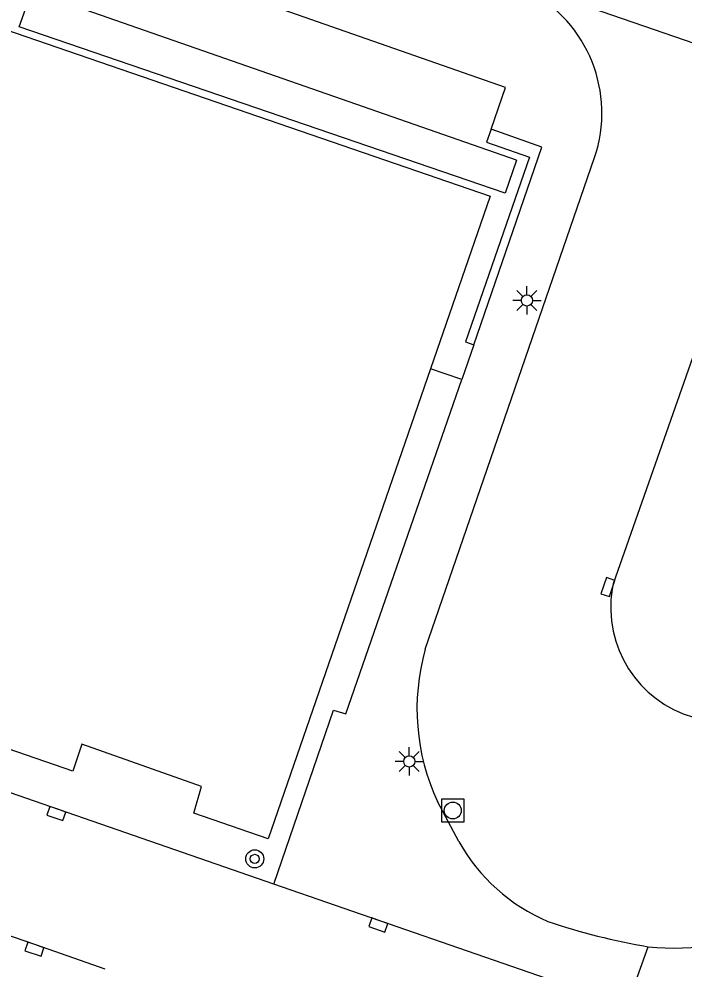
# Model space of a CAD drawing. Extents: x 132999 to 136000, y 398499 to 400501.
# Drawn here: x 134023.34 to 134052.75, y 399597.8 to 399639.8 of the extents above; entities that cross this region are included whole.
import ezdxf

# ---------------------------------------------------------------- set-up
doc = ezdxf.new("R2010")
doc.units = 0
for name, color, linetype in [('gg-bbg-hoofdgebouw', 7, 'Continuous'), ('gg-knt-verharding', 7, 'Continuous'), ('gg-knt-verharding nz', 7, 'Continuous'), ('gt-grn-groengrens', 7, 'Continuous'), ('gt-grn-vlakafsluiter', 7, 'Continuous'), ('gt-symb-boom', 7, 'Continuous'), ('gt-symb-kolk', 7, 'Continuous'), ('gt-symb-lichtmast', 7, 'Continuous'), ('gt-symb-rioolschacht', 7, 'Continuous')]:
    doc.layers.add(name, color=color, linetype=linetype)

# ---------------------------------------------------------------- blocks, each defined once
blk = doc.blocks.new('gt0-LMAST')
at = {"layer": 'gt-symb-lichtmast'}
for p, q in [((-0.182, 0.173), (-0.447, 0.438)), ((-0.005, 0.246), (-0.005, 0.621)), ((0.172, 0.173), (0.437, 0.438)), ((-0.255, -0.004), (-0.63, -0.004)), ((-0.182, -0.181), (-0.447, -0.446)), ((-0.005, -0.254), (-0.005, -0.629)), ((0.437, -0.446), (0.172, -0.181)), ((0.245, -0.004), (0.62, -0.004))]:
    blk.add_line(p, q, dxfattribs=at)
blk.add_circle((-0.005, -0.004), 0.25, dxfattribs=at)
blk = doc.blocks.new('gt0-KOLK')
at = {"layer": 'gt-symb-kolk'}
blk.add_lwpolyline([(0, 0), (0.375, 0), (0.375, 0.4), (-0.375, 0.4), (-0.375, 0), (0, 0)], dxfattribs=at)
blk = doc.blocks.new('gt0-BOOM')
at = {"layer": 'gt-symb-boom'}
for radius in [0.4, 0.2]:
    blk.add_circle((0, 0), radius, dxfattribs=at)
blk = doc.blocks.new('gt0-RS')
at = {"layer": 'gt-symb-rioolschacht'}
blk.add_lwpolyline([(-0.5, -0.5), (0.5, -0.5), (0.5, 0.5), (-0.5, 0.5)], close=True, dxfattribs=at)
blk.add_circle((0, 0), 0.375, dxfattribs=at)

msp = doc.modelspace()

# ---------------------------------------------------------------- linework, layer by layer
at = {"layer": 'gg-bbg-hoofdgebouw'}
msp.add_line((134041.539, 399624.34), (134034.36, 399603.55), dxfattribs=at)
for points in [[(134020.171, 399635.846), (134021.355, 399635.446), (134022.694, 399639.354), (134044.175, 399631.972), (134041.539, 399624.34)], [(134034.36, 399603.55), (134031.07, 399604.69), (134031.41, 399605.86), (134026.11, 399607.73), (134025.71, 399606.54), (134017.931, 399609.23), (134017.74, 399608.68), (134014.96, 399609.64)]]:
    msp.add_lwpolyline(points, dxfattribs=at)
at = {"layer": 'gg-knt-verharding'}
for p, q in [((134041.306, 399611.931), (134048.794, 399633.673)), ((134042.928, 399623.861), (134041.539, 399624.34)), ((134042.794, 399603.433), (134041.851, 399605.198)), ((134049.925, 399596.256), (134034.605, 399601.554))]:
    msp.add_line(p, q, dxfattribs=at)
for points in [[(134044.215, 399634.933), (134044.858, 399636.772), (134023.325, 399644.31)], [(134043.454, 399625.398), (134046.454, 399634.134), (134044.215, 399634.933)], [(134044.014, 399634.36), (134045.921, 399633.69), (134043.089, 399625.523), (134043.454, 399625.398)], [(134055.578, 399631.788), (134049.617, 399614.828), (134049.566, 399614.585)], [(134034.605, 399601.554), (134037.239, 399609.24), (134037.794, 399609.077), (134042.928, 399623.861)], [(134034.605, 399601.554), (134014.529, 399608.509), (134012.033, 399609.377)], [(134027.143, 399597.796), (134024.085, 399598.861), (134021.708, 399599.678), (134020.948, 399599.903)], [(134049.925, 399596.256), (134050.213, 399596.153), (134051.159, 399598.781)]]:
    msp.add_lwpolyline(points, dxfattribs=at)
for centre, radius, start, end in [((134042.992, 399635.64), 6.126, 341.2752, 62.2875), ((134054.571, 399613.794), 5.067, 171.0172, 253.9134), ((134050.553, 399609.291), 9.616, 164.0649, 205.1905), ((134049.892, 399607.381), 8.122, 209.0812, 247.0942), ((134055.84, 399626.649), 28.258, 251.1949, 260.4649), ((134052.312, 399609.76), 11.039, 264.0041, 295.5607)]:
    msp.add_arc(centre, radius, start, end, dxfattribs=at)
at = {"layer": 'gg-knt-verharding nz'}
msp.add_line((134104.129, 399621.158), (134044.215, 399641.816), dxfattribs=at)
at = {"layer": 'gt-grn-groengrens'}
for q in [(134023.905, 399641.035), (134044.838, 399632.102)]:
    msp.add_line((134045.341, 399633.553), q, dxfattribs=at)
msp.add_lwpolyline([(134044.838, 399632.102), (134023.345, 399639.457), (134023.905, 399641.035)], dxfattribs=at)
at = {"layer": 'gt-grn-vlakafsluiter'}
for p, q in [((134044.215, 399634.933), (134044.014, 399634.36)), ((134043.454, 399625.398), (134042.928, 399623.861))]:
    msp.add_line(p, q, dxfattribs=at)

# ---------------------------------------------------------------- block references
at = {"layer": 'gt-symb-boom'}
msp.add_blockref('gt0-BOOM', (134033.763, 399602.667), dxfattribs=at)
at = {"layer": 'gt-symb-kolk'}
for p, rotation in [((134049.573, 399614.619), 71.39662473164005), ((134025.057, 399604.858), 160.87600375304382), ((134039.297, 399599.93), 160.91178714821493), ((134024.085, 399598.861), 161.02911519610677)]:
    msp.add_blockref('gt0-KOLK', p, dxfattribs=dict(at, rotation=rotation))
at = {"layer": 'gt-symb-lichtmast'}
for p in [(134045.806, 399627.362), (134040.604, 399606.98)]:
    msp.add_blockref('gt0-LMAST', p, dxfattribs=at)
at = {"layer": 'gt-symb-rioolschacht'}
msp.add_blockref('gt0-RS', (134042.52, 399604.805), dxfattribs=at)

doc.saveas('drawing.dxf')
